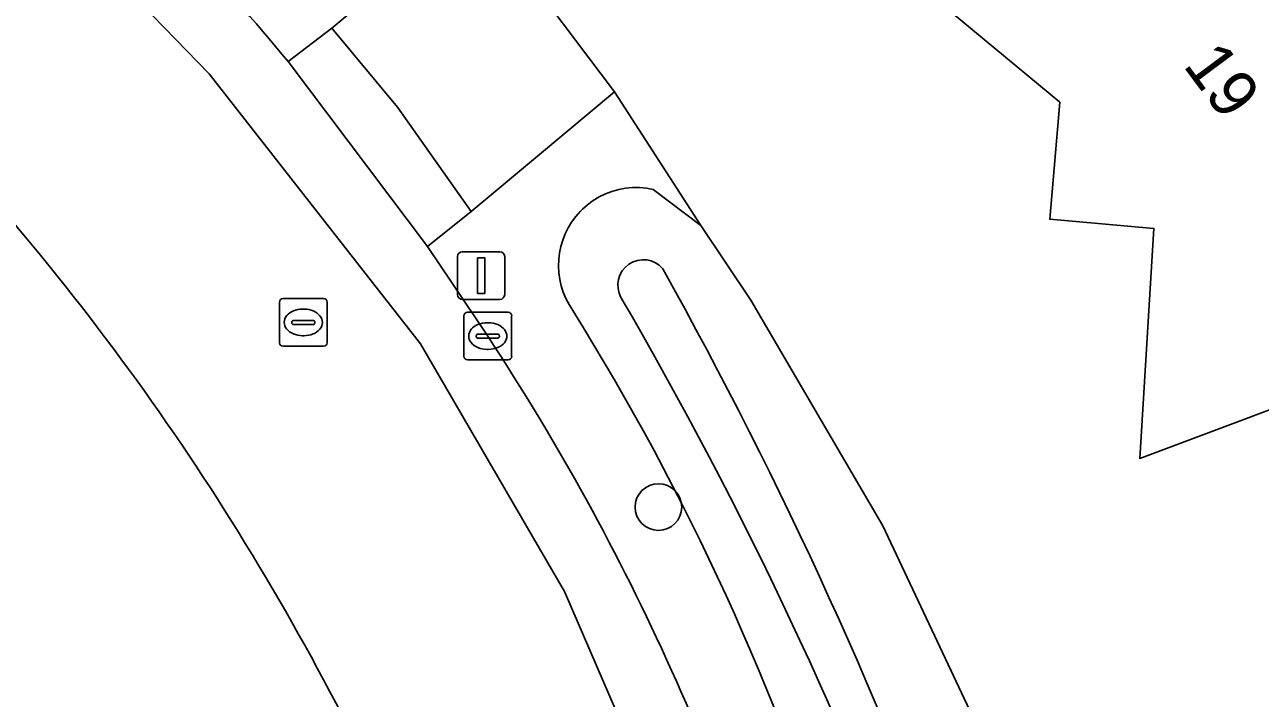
# Model space of a CAD drawing. Extents: x 163426 to 164192, y 380329 to 381641.
# Drawn here: x 163903.53 to 163929.45, y 381364.34 to 381378.47 of the extents above; entities that cross this region are included whole.
import ezdxf

# ---------------------------------------------------------------- set-up
doc = ezdxf.new("R2010")
doc.units = 0
for name, color, linetype in [('IMGEO_Boom', 7, 'Continuous'), ('IMGEO_Erf', 7, 'Continuous'), ('IMGEO_Groenvoorziening', 7, 'Continuous'), ('IMGEO_Kolk', 7, 'Continuous'), ('IMGEO_Lichtmast', 7, 'Continuous'), ('IMGEO_Oever', 7, 'Continuous'), ('IMGEO_Pand', 7, 'Continuous'), ('IMGEO_Pand_nummerreeks', 7, 'Continuous'), ('IMGEO_Rijbaan_lokaal_gesloten', 7, 'Continuous'), ('IMGEO_Rijbaan_lokaal_open', 7, 'Continuous'), ('IMGEO_Rioolput', 7, 'Continuous'), ('IMGEO_Voetpad_open', 7, 'Continuous'), ('IMGEO_Waterloop', 7, 'Continuous')]:
    doc.layers.add(name, color=color, linetype=linetype)

msp = doc.modelspace()

# ---------------------------------------------------------------- linework, layer by layer
at = {"layer": 'IMGEO_Boom'}
msp.add_circle((163916.827, 381368.349), 0.489, dxfattribs=at)
at = {"layer": 'IMGEO_Erf'}
msp.add_lwpolyline([(163933.676, 381380.66), (163936.511, 381372.957), (163931.606, 381371.122), (163926.922, 381369.37), (163927.221, 381374.196), (163925.037, 381374.388), (163925.248, 381376.845), (163922.072, 381379.485), (163923.927, 381381.683), (163925.297, 381383.307), (163925.521, 381383.573), (163927.443, 381385.851)], close=True, dxfattribs=at)
msp.add_lwpolyline([(163913.73, 381379.954), (163915.906, 381377.066), (163917.715, 381374.256), (163918.762, 381372.692), (163921.534, 381367.958), (163923.872, 381362.995), (163925.758, 381357.843), (163928.758, 381344.373), (163929.518, 381341.822), (163931.347, 381342.333), (163933.816, 381333.507), (163932.138, 381333.029), (163932.56, 381331.611), (163942.876, 381291.921), (163943.388, 381289.852), (163999.73, 381307.65)], dxfattribs=at)
at = {"layer": 'IMGEO_Groenvoorziening'}
for points in [[(163909.062, 381377.697), (163909.974, 381378.398), (163911.517, 381379.686), (163912.961, 381380.857), (163912.076, 381381.957), (163912.083, 381381.851), (163912.081, 381381.699), (163912.065, 381381.548), (163912.036, 381381.399), (163911.994, 381381.252), (163911.939, 381381.111), (163911.871, 381380.974), (163911.792, 381380.845), (163911.701, 381380.723), (163911.6, 381380.609), (163911.489, 381380.505), (163911.369, 381380.411), (163911.242, 381380.329), (163911.107, 381380.258), (163910.555, 381380.105), (163909.984, 381380.144), (163909.522, 381380.45), (163898.08, 381390.895), (163898.806, 381391.656)], [(163915.189, 381374.555), (163915.231, 381374.597), (163915.341, 381374.694), (163915.459, 381374.78), (163915.584, 381374.856), (163915.716, 381374.92), (163915.852, 381374.972), (163915.993, 381375.012), (163916.137, 381375.038), (163916.283, 381375.052), (163916.429, 381375.053), (163916.575, 381375.041), (163916.719, 381375.016), (163917.715, 381374.256), (163915.906, 381377.066), (163914.334, 381375.749), (163912.902, 381374.55), (163911.984, 381373.814), (163913.247, 381371.936)]]:
    msp.add_lwpolyline(points, dxfattribs=at)
for centre, radius, start, end in [((163876.542, 381350.898), 42.139, 39.4908, 48.4861), ((163916.366, 381373.419), 1.636, 136.0192, 215.297), ((163869.721, 381344.268), 53.372, 17.3163, 31.9027), ((163870.916, 381344.1), 50.663, 15.2029, 33.3278)]:
    msp.add_arc(centre, radius, start, end, dxfattribs=at)
at = {"layer": 'IMGEO_Kolk'}
for p, q in [((163912.747, 381371.511), (163912.747, 381372.363)), ((163912.822, 381372.437), (163913.674, 381372.437)), ((163913.748, 381372.363), (163913.748, 381371.511)), ((163913.235, 381372.217), (163913.26, 381372.217)), ((163913.006, 381371.931), (163913.006, 381371.943)), ((163913.444, 381371.894), (163913.046, 381371.894)), ((163913.049, 381371.98), (163913.447, 381371.98)), ((163913.49, 381371.943), (163913.49, 381371.931)), ((163913.258, 381371.657), (163913.233, 381371.657)), ((163913.674, 381371.437), (163912.822, 381371.437))]:
    msp.add_line(p, q, dxfattribs=at)
for points in [[(163912.747, 381371.511), (163912.747, 381372.363)], [(163912.822, 381372.437), (163913.674, 381372.437)], [(163913.748, 381372.363), (163913.748, 381371.511)], [(163913.674, 381371.437), (163912.822, 381371.437)]]:
    msp.add_lwpolyline(points, dxfattribs=at)
for centre, radius, start, end in [((163912.824, 381372.361), 0.0765, 91.552, 178.448), ((163912.824, 381372.361), 0.0765, 91.552, 178.448), ((163913.672, 381372.361), 0.0765, 1.552, 88.448), ((163913.672, 381372.361), 0.0765, 1.552, 88.448), ((163913.046, 381371.94), 0.0403, 85.8775, 175.7526), ((163913.043, 381371.93), 0.0366, 178.938, 274.7102), ((163913.447, 381371.937), 0.043, 264.8664, 352.4533), ((163913.451, 381371.942), 0.0386, 1.7309, 96.639), ((163912.824, 381371.513), 0.0765, 181.552, 268.448), ((163912.824, 381371.513), 0.0765, 181.552, 268.448), ((163913.672, 381371.513), 0.0765, 271.552, 358.448), ((163913.672, 381371.513), 0.0765, 271.552, 358.448)]:
    msp.add_arc(centre, radius, start, end, dxfattribs=at)
for centre, major_axis, ratio, start_param, end_param in [((163913.234, 381371.937), (-0.387, 0.002), 0.722429, 4.712389, 7.853982), ((163913.259, 381371.937), (-0.39, 0.002), 0.717154, 1.570796, 4.712389)]:
    msp.add_ellipse(centre, major_axis=major_axis, ratio=ratio, start_param=start_param, end_param=end_param, dxfattribs=at)
at = {"layer": 'IMGEO_Lichtmast'}
for p, q in [((163912.712, 381373.707), (163913.502, 381373.707)), ((163913.502, 381373.707), (163912.712, 381373.707)), ((163912.612, 381372.807), (163912.612, 381373.607)), ((163912.612, 381373.607), (163912.612, 381372.807)), ((163913.602, 381373.607), (163913.602, 381372.807)), ((163913.602, 381372.807), (163913.602, 381373.607)), ((163913.502, 381372.707), (163912.712, 381372.707)), ((163912.712, 381372.707), (163913.502, 381372.707))]:
    msp.add_line(p, q, dxfattribs=at)
msp.add_lwpolyline([(163913.032, 381373.582), (163913.182, 381373.582), (163913.182, 381372.832), (163913.032, 381372.832), (163913.032, 381373.582)], dxfattribs=at)
for centre, start, end in [((163912.712, 381373.607), 90, 180), ((163912.712, 381373.607), 90, 180), ((163913.502, 381373.607), 0, 90), ((163913.502, 381373.607), 360, 90), ((163912.712, 381372.807), 180, 270), ((163912.712, 381372.807), 180, 270), ((163913.502, 381372.807), 270, 0), ((163913.502, 381372.807), 270, 0)]:
    msp.add_arc(centre, 0.1, start, end, dxfattribs=at)
at = {"layer": 'IMGEO_Oever'}
msp.add_lwpolyline([(163925.758, 381357.843), (163923.872, 381362.995), (163921.534, 381367.958), (163918.762, 381372.692), (163917.715, 381374.256), (163916.719, 381375.016), (163916.575, 381375.041), (163916.429, 381375.053), (163916.283, 381375.052), (163916.137, 381375.038), (163915.993, 381375.012), (163915.852, 381374.972), (163915.716, 381374.92), (163915.584, 381374.856), (163915.459, 381374.78), (163915.341, 381374.694), (163915.231, 381374.597), (163915.189, 381374.555)], dxfattribs=at)
for centre, radius, start, end in [((163916.366, 381373.419), 1.636, 136.0192, 215.297), ((163916.511, 381373.003), 0.536, 40.5464, 208.5924), ((163834.42, 381327.311), 94.475, 10.42804, 29.1648), ((163841.503, 381329.282), 86.284, 9.97217, 30.24706), ((163869.721, 381344.268), 53.372, 17.3163, 31.9027)]:
    msp.add_arc(centre, radius, start, end, dxfattribs=at)
at = {"layer": 'IMGEO_Pand'}
msp.add_lwpolyline([(163923.927, 381381.683), (163922.072, 381379.485), (163925.248, 381376.845), (163925.037, 381374.388), (163927.221, 381374.196), (163926.922, 381369.37), (163931.606, 381371.122), (163936.511, 381372.957), (163933.676, 381380.66), (163927.443, 381385.851), (163925.521, 381383.573), (163925.297, 381383.307)], close=True, dxfattribs=at)
at = {"layer": 'IMGEO_Rijbaan_lokaal_gesloten'}
for points in [[(163941.502, 381278.63), (163938.317, 381290.329), (163937.807, 381292.203), (163936.342, 381291.876), (163935.871, 381293.48), (163929.322, 381317.601), (163929.681, 381317.703), (163929.065, 381319.87), (163928.731, 381319.775), (163918.27, 381356.954), (163916.89, 381361.86), (163914.855, 381366.58), (163911.836, 381371.772), (163907.4, 381377.437), (163901.267, 381383.762), (163879.891, 381401.183), (163876.198, 381404.193), (163854.116, 381421.564), (163841.848, 381430.533)], [(163841.848, 381430.533), (163854.116, 381421.564), (163876.198, 381404.193), (163879.891, 381401.183), (163901.267, 381383.762), (163907.4, 381377.437), (163911.836, 381371.772), (163914.855, 381366.58), (163916.89, 381361.86), (163918.27, 381356.954), (163928.731, 381319.775), (163929.065, 381319.87), (163929.681, 381317.703), (163929.322, 381317.601), (163935.871, 381293.48), (163936.342, 381291.876), (163937.807, 381292.203), (163937.102, 381294.734), (163926.876, 381331.531), (163924.423, 381340.435), (163923.875, 381342.371), (163919.806, 381357.386)], [(163913.247, 381371.936), (163911.984, 381373.814), (163909.062, 381377.697)]]:
    msp.add_lwpolyline(points, dxfattribs=at)
for centre, radius, start, end in [((163876.542, 381350.898), 42.139, 39.4908, 48.4861), ((163861.382, 381338.888), 54.881, 23.2004, 41.5796), ((163870.916, 381344.1), 50.663, 15.2029, 33.3278)]:
    msp.add_arc(centre, radius, start, end, dxfattribs=at)
at = {"layer": 'IMGEO_Rijbaan_lokaal_open'}
msp.add_arc((163861.382, 381338.888), 54.881, 23.2004, 41.5796, dxfattribs=at)
at = {"layer": 'IMGEO_Rioolput'}
for p, q in [((163908.877, 381371.798), (163908.877, 381372.65)), ((163908.952, 381372.724), (163909.804, 381372.724)), ((163909.878, 381372.65), (163909.878, 381371.798)), ((163909.365, 381372.504), (163909.39, 381372.504)), ((163909.136, 381372.218), (163909.136, 381372.23)), ((163909.574, 381372.181), (163909.176, 381372.181)), ((163909.179, 381372.267), (163909.577, 381372.267)), ((163909.62, 381372.23), (163909.62, 381372.218)), ((163909.388, 381371.944), (163909.363, 381371.944)), ((163909.804, 381371.724), (163908.952, 381371.724))]:
    msp.add_line(p, q, dxfattribs=at)
for points in [[(163908.877, 381371.798), (163908.877, 381372.65)], [(163908.952, 381372.724), (163909.804, 381372.724)], [(163909.878, 381372.65), (163909.878, 381371.798)], [(163909.804, 381371.724), (163908.952, 381371.724)]]:
    msp.add_lwpolyline(points, dxfattribs=at)
for centre, radius, start, end in [((163908.954, 381372.648), 0.0765, 91.552, 178.448), ((163908.954, 381372.648), 0.0765, 91.552, 178.448), ((163909.802, 381372.648), 0.0765, 1.552, 88.448), ((163909.802, 381372.648), 0.0765, 1.552, 88.448), ((163909.176, 381372.227), 0.0403, 85.8775, 175.7526), ((163909.173, 381372.217), 0.0366, 178.938, 274.7102), ((163909.577, 381372.224), 0.043, 264.8664, 352.4533), ((163909.581, 381372.229), 0.0386, 1.7309, 96.639), ((163908.954, 381371.8), 0.0765, 181.552, 268.448), ((163908.954, 381371.8), 0.0765, 181.552, 268.448), ((163909.802, 381371.8), 0.0765, 271.552, 358.448), ((163909.802, 381371.8), 0.0765, 271.552, 358.448)]:
    msp.add_arc(centre, radius, start, end, dxfattribs=at)
for centre, major_axis, ratio, start_param, end_param in [((163909.364, 381372.224), (-0.387, 0.002), 0.722429, 4.712389, 7.853982), ((163909.389, 381372.224), (-0.39, 0.002), 0.717154, 1.570796, 4.712389)]:
    msp.add_ellipse(centre, major_axis=major_axis, ratio=ratio, start_param=start_param, end_param=end_param, dxfattribs=at)
at = {"layer": 'IMGEO_Voetpad_open'}
for points in [[(163912.902, 381374.55), (163914.334, 381375.749), (163915.906, 381377.066), (163913.73, 381379.954), (163912.961, 381380.857), (163911.517, 381379.686), (163909.974, 381378.398), (163911.354, 381376.74)], [(163911.354, 381376.74), (163909.974, 381378.398), (163909.062, 381377.697), (163911.984, 381373.814), (163912.902, 381374.55)]]:
    msp.add_lwpolyline(points, close=True, dxfattribs=at)
at = {"layer": 'IMGEO_Waterloop'}
for centre, radius, start, end in [((163916.511, 381373.003), 0.536, 40.5464, 208.5924), ((163834.42, 381327.311), 94.475, 10.42804, 29.1648), ((163841.503, 381329.282), 86.284, 9.97217, 30.24706)]:
    msp.add_arc(centre, radius, start, end, dxfattribs=at)

# ---------------------------------------------------------------- texts
at = {"layer": 'IMGEO_Pand_nummerreeks'}
msp.add_text('19', height=1, rotation=306.6791, dxfattribs=at).set_placement((163927.816, 381377.616))

doc.saveas('drawing.dxf')
